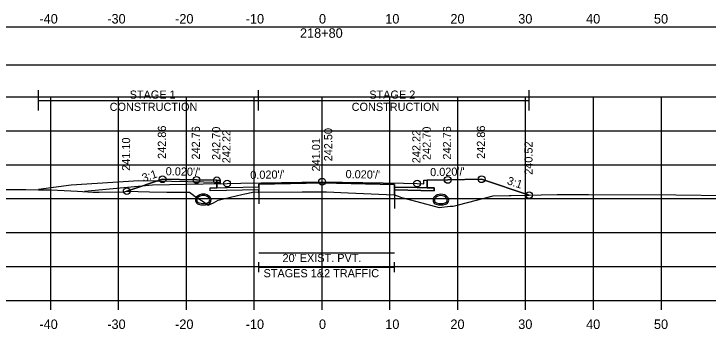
# Model space of a CAD drawing. Extents: x 1369627 to 1374022, y 380035 to 398173.
# Drawn here: x 1372053.1 to 1372155.4, y 384202 to 384248.4 of the extents above; entities that cross this region are included whole.
import ezdxf

# ---------------------------------------------------------------- set-up
doc = ezdxf.new("R2010")
doc.units = 0
for name, color, linetype in [('Default', 7, 'Continuous'), ('R_Alt Surface', 7, 'Continuous'), ('R_Axis', 7, 'Continuous'), ('R_Axis Annot', 7, 'Continuous'), ('R_Drive', 7, 'Continuous'), ('R_Exist Surface', 7, 'Continuous'), ('R_Fin Surface', 7, 'Continuous'), ('R_Grid', 7, 'Continuous'), ('R_MOT', 7, 'Continuous'), ('R_No Plot', 7, 'Continuous'), ('R_Water', 7, 'Continuous'), ('R_Xsect Elev', 7, 'Continuous'), ('R_Xsect Slope', 7, 'Continuous'), ('T_Vehicle Path Lt Minor', 7, 'Continuous'), ('T_Vehicle Path Rt', 7, 'Continuous')]:
    doc.layers.add(name, color=color, linetype=linetype)

msp = doc.modelspace()

# ---------------------------------------------------------------- linework, layer by layer
at = {"layer": 'Default'}
for p, q in [((1372089.2, 384210.33), (1372089.2, 384211.83)), ((1372089.2, 384211.08), (1372109.2, 384211.08)), ((1372109.2, 384210.33), (1372109.2, 384211.83))]:
    msp.add_line(p, q, dxfattribs=at)
msp.add_lwpolyline([(1371948.53, 384240.92), (1372248.53, 384240.92), (1372248.53, 384246.44), (1371948.53, 384246.44)], close=True, dxfattribs=at)
at = {"layer": 'R_Alt Surface'}
msp.add_lwpolyline([(1372083.03, 384223.88), (1372083.03, 384222.78), (1372084.53, 384222.81), (1372089.2, 384222.9), (1372089.2, 384223.32), (1372098.53, 384223.51), (1372109.2, 384223.29), (1372109.2, 384222.88), (1372112.53, 384222.81), (1372114.03, 384222.78), (1372114.03, 384223.88)], dxfattribs=at)
for points in [[(1372082.03, 384222.76), (1372083.03, 384222.78), (1372084.53, 384222.81), (1372089.2, 384222.9), (1372089.2, 384222.49), (1372082.03, 384222.34)], [(1372115.03, 384222.76), (1372114.03, 384222.78), (1372112.53, 384222.81), (1372109.2, 384222.88), (1372109.2, 384222.46), (1372115.03, 384222.34)]]:
    msp.add_lwpolyline(points, close=True, dxfattribs=at)
at = {"layer": 'R_Axis'}
for p, q in [((1371948.53, 384206.18), (1372248.53, 384206.18)), ((1372058.53, 384204.78), (1372058.53, 384206.18)), ((1372068.53, 384204.78), (1372068.53, 384206.18)), ((1372078.53, 384204.78), (1372078.53, 384206.18)), ((1372088.53, 384204.78), (1372088.53, 384206.18)), ((1372098.53, 384204.78), (1372098.53, 384206.18)), ((1372108.53, 384204.78), (1372108.53, 384206.18)), ((1372118.53, 384204.78), (1372118.53, 384206.18)), ((1372128.53, 384204.78), (1372128.53, 384206.18)), ((1372138.53, 384204.78), (1372138.53, 384206.18)), ((1372148.53, 384204.78), (1372148.53, 384206.18))]:
    msp.add_line(p, q, dxfattribs=at)
at = {"layer": 'R_Drive'}
for points in [[(1372071.53, 384223.79), (1372061.55, 384223.19), (1372056.71, 384222.51)], [(1372083.53, 384223.38), (1372083.53, 384223.55), (1372071.53, 384223.79)]]:
    msp.add_lwpolyline(points, dxfattribs=at)
at = {"layer": 'R_Exist Surface'}
msp.add_lwpolyline([(1372051.82, 384222.54), (1372054.89, 384222.54), (1372058.53, 384222.47), (1372062.46, 384222.28), (1372064.72, 384222.16), (1372065.06, 384222.14), (1372065.68, 384222.13), (1372068.72, 384222.17), (1372069.26, 384222.14), (1372069.72, 384222.28), (1372073.11, 384222.21), (1372075.64, 384222.14), (1372079, 384222.16), (1372080.22, 384221.22), (1372080.74, 384220.89), (1372080.84, 384220.85), (1372081.72, 384220.23), (1372082.52, 384220.56), (1372083.2, 384220.96), (1372085.02, 384221.4), (1372086.68, 384221.81), (1372087.13, 384221.91), (1372087.38, 384221.94), (1372088.54, 384222.18), (1372089.07, 384222.13), (1372095.57, 384222.17), (1372099.2, 384222.19), (1372102.38, 384222.05), (1372109.14, 384221.74), (1372109.72, 384221.55), (1372110.25, 384221.33), (1372112.51, 384220.75), (1372115.78, 384219.89), (1372117.42, 384220.05), (1372117.86, 384220.09), (1372118.61, 384220.28), (1372123.72, 384221.6), (1372133.19, 384221.78), (1372135.08, 384221.81), (1372137.8, 384221.78), (1372150.68, 384221.74), (1372158.16, 384221.63)], dxfattribs=at)
at = {"layer": 'R_Fin Surface'}
msp.add_lwpolyline([(1372069.74, 384222.28), (1372075.02, 384224.04), (1372080.02, 384223.94), (1372083.02, 384223.88), (1372083.52, 384223.88), (1372083.53, 384223.38), (1372084.53, 384223.4), (1372086.53, 384223.44), (1372098.53, 384223.68), (1372110.53, 384223.44), (1372112.53, 384223.4), (1372113.53, 384223.38), (1372113.54, 384223.88), (1372114.04, 384223.88), (1372117.04, 384223.94), (1372122.04, 384224.04), (1372129.05, 384221.7)], dxfattribs=at)
at = {"layer": 'R_Grid'}
for p, q in [((1371948.53, 384236.18), (1372248.53, 384236.18)), ((1372058.53, 384206.18), (1372058.53, 384236.18)), ((1372068.53, 384206.18), (1372068.53, 384236.18)), ((1372078.53, 384206.18), (1372078.53, 384236.18)), ((1372088.53, 384206.18), (1372088.53, 384236.18)), ((1372098.53, 384206.18), (1372098.53, 384236.18)), ((1372108.53, 384206.18), (1372108.53, 384236.18)), ((1372118.53, 384206.18), (1372118.53, 384236.18)), ((1372128.53, 384206.18), (1372128.53, 384236.18)), ((1372138.53, 384206.18), (1372138.53, 384236.18)), ((1372148.53, 384206.18), (1372148.53, 384236.18)), ((1371948.53, 384231.18), (1372248.53, 384231.18)), ((1371948.53, 384226.18), (1372248.53, 384226.18)), ((1371948.53, 384221.18), (1372248.53, 384221.18)), ((1371948.53, 384216.18), (1372248.53, 384216.18)), ((1371948.53, 384211.18), (1372248.53, 384211.18)), ((1371948.53, 384206.18), (1372248.53, 384206.18))]:
    msp.add_line(p, q, dxfattribs=at)
at = {"layer": 'R_MOT'}
for p, q in [((1372056.71, 384234.15), (1372056.71, 384237.15)), ((1372089.15, 384234.15), (1372089.15, 384237.15)), ((1372129.05, 384234.15), (1372129.05, 384237.15)), ((1372056.71, 384235.65), (1372129.05, 384235.65))]:
    msp.add_line(p, q, dxfattribs=at)
at = {"layer": 'R_No Plot'}
for p, q in [((1372083.53, 384223.38), (1372073.53, 384223.18)), ((1372073.53, 384223.18), (1372063.53, 384222.22))]:
    msp.add_line(p, q, dxfattribs=at)
msp.add_lwpolyline([(1372089.2, 384213.19), (1372109.2, 384213.19)], dxfattribs=at)
for centre in [(1372075.02, 384224.04), (1372080.02, 384223.94), (1372083.02, 384223.88), (1372117.04, 384223.94), (1372122.04, 384224.04), (1372084.53, 384223.4), (1372098.53, 384223.68), (1372112.53, 384223.4), (1372069.74, 384222.28), (1372129.05, 384221.7)]:
    msp.add_circle(centre, 0.5, dxfattribs=at)
at = {"layer": 'R_Water'}
for centre, radius, start, end in [((1372080.51, 384220.99), 0.646, 136.3515, 253.9529), ((1372081.02, 384220.5), 1.35, 43.6485, 136.3515), ((1372080.51, 384220.99), 0.438, 136.3515, 253.9529), ((1372081.02, 384220.5), 1.15, 43.6485, 136.3515), ((1372081.53, 384220.99), 0.438, 286.0471, 43.6485), ((1372081.53, 384220.99), 0.646, 286.0471, 43.6485), ((1372115.53, 384220.97), 0.646, 136.3515, 253.9529), ((1372116.04, 384220.48), 1.35, 43.6485, 136.3515), ((1372115.53, 384220.97), 0.438, 136.3515, 253.9529), ((1372116.04, 384220.48), 1.15, 43.6485, 136.3515), ((1372116.55, 384220.97), 0.438, 286.0471, 43.6485), ((1372116.55, 384220.97), 0.646, 286.0471, 43.6485), ((1372081.02, 384222.77), 2.5, 253.9529, 286.0471), ((1372081.02, 384222.77), 2.29, 253.9529, 286.0471), ((1372116.04, 384222.75), 2.5, 253.9529, 286.0471), ((1372116.04, 384222.75), 2.29, 253.9529, 286.0471)]:
    msp.add_arc(centre, radius, start, end, dxfattribs=at)
at = {"layer": 'R_Xsect Elev'}
msp.add_line((1372098.53, 384222.19), (1372098.53, 384232.19), dxfattribs=at)
at = {"layer": 'T_Vehicle Path Lt Minor'}
for p, q in [((1372069.74, 384222.28), (1372074.11, 384223.74)), ((1372074.11, 384223.74), (1372071.53, 384223.79))]:
    msp.add_line(p, q, dxfattribs=at)
for points in [[(1372071.53, 384223.79), (1372061.55, 384223.19), (1372056.71, 384222.51)], [(1372056.71, 384222.51), (1372056.71, 384222.5)], [(1372056.71, 384222.5), (1372058.53, 384222.47), (1372062.46, 384222.28), (1372064.72, 384222.16), (1372065.06, 384222.14), (1372065.68, 384222.13), (1372068.72, 384222.17), (1372069.26, 384222.14), (1372069.72, 384222.28), (1372069.74, 384222.28)]]:
    msp.add_lwpolyline(points, dxfattribs=at)
at = {"layer": 'T_Vehicle Path Rt'}
for p, q in [((1372083.03, 384222.78), (1372083.03, 384223.88)), ((1372089.2, 384223.32), (1372089.2, 384220.44)), ((1372109.2, 384223.29), (1372109.2, 384219.72)), ((1372114.04, 384223.88), (1372114.03, 384222.78)), ((1372089.2, 384222.13), (1372089.2, 384222.49)), ((1372109.2, 384222.46), (1372109.2, 384222.88)), ((1372109.2, 384222.46), (1372109.2, 384221.73)), ((1372109.2, 384221.73), (1372109.2, 384222.46))]:
    msp.add_line(p, q, dxfattribs=at)
for points in [[(1372083.03, 384223.88), (1372083.02, 384223.88), (1372080.02, 384223.94), (1372075.02, 384224.04), (1372069.74, 384222.28)], [(1372109.2, 384222.88), (1372109.2, 384223.29), (1372098.53, 384223.51), (1372089.2, 384223.32), (1372089.2, 384222.9)], [(1372129.05, 384221.7), (1372122.04, 384224.04), (1372117.04, 384223.94), (1372114.04, 384223.88)], [(1372069.74, 384222.28), (1372073.11, 384222.21), (1372075.64, 384222.14), (1372079, 384222.16), (1372080.22, 384221.22), (1372080.74, 384220.89), (1372080.84, 384220.85), (1372081.72, 384220.23), (1372082.52, 384220.56), (1372083.2, 384220.96), (1372085.02, 384221.4), (1372086.68, 384221.81), (1372087.13, 384221.91), (1372087.38, 384221.94), (1372088.54, 384222.18), (1372089.07, 384222.13), (1372089.2, 384222.13)], [(1372089.2, 384222.49), (1372082.03, 384222.34), (1372082.03, 384222.76), (1372083.03, 384222.78)], [(1372089.2, 384222.9), (1372089.2, 384222.49), (1372089.2, 384222.13)], [(1372114.03, 384222.78), (1372115.03, 384222.76), (1372115.03, 384222.34), (1372109.2, 384222.46)], [(1372089.2, 384222.13), (1372095.57, 384222.17), (1372099.2, 384222.19), (1372102.38, 384222.05), (1372109.14, 384221.74), (1372109.2, 384221.73)], [(1372109.2, 384221.73), (1372109.72, 384221.55), (1372110.25, 384221.33), (1372112.51, 384220.75), (1372115.78, 384219.89), (1372117.42, 384220.05), (1372117.86, 384220.09), (1372118.61, 384220.28), (1372123.72, 384221.6), (1372129.05, 384221.7)]]:
    msp.add_lwpolyline(points, dxfattribs=at)

# ---------------------------------------------------------------- texts
at = {"layer": 'R_Axis Annot'}
for s, height, p in [('-40', 1.4, (1372056.87, 384246.98)), ('-30', 1.4, (1372066.87, 384246.98)), ('-20', 1.4, (1372076.87, 384246.98)), ('-10', 1.4, (1372087.27, 384246.98)), ('0', 1.4, (1372098.07, 384246.98)), ('10', 1.4, (1372107.84, 384246.98)), ('20', 1.4, (1372117.44, 384246.98)), ('30', 1.4, (1372127.44, 384246.98)), ('40', 1.4, (1372137.44, 384246.98)), ('50', 1.4, (1372147.44, 384246.98)), ('218+80', 1.4, (1372095.27, 384244.88)), ("20' EXIST. PVT.", 1.2, (1372092.7, 384211.84)), ('STAGES 1&2 TRAFFIC', 1.2, (1372089.9, 384209.6)), ('-40', 1.4, (1372056.87, 384201.98)), ('-30', 1.4, (1372066.87, 384201.98)), ('-20', 1.4, (1372076.87, 384201.98)), ('-10', 1.4, (1372087.27, 384201.98)), ('0', 1.4, (1372098.07, 384201.98)), ('10', 1.4, (1372107.84, 384201.98)), ('20', 1.4, (1372117.44, 384201.98)), ('30', 1.4, (1372127.44, 384201.98)), ('40', 1.4, (1372137.44, 384201.98)), ('50', 1.4, (1372147.44, 384201.98))]:
    msp.add_text(s, height=height, dxfattribs=at).set_placement(p)
at = {"layer": 'R_MOT'}
for s, p in [('STAGE 1', (1372070.17, 384235.91)), ('STAGE 2', (1372105.49, 384235.91)), ('CONSTRUCTION', (1372067.22, 384234.11)), ('CONSTRUCTION', (1372102.89, 384234.11))]:
    msp.add_text(s, height=1.2, dxfattribs=at).set_placement(p)
at = {"layer": 'R_Xsect Elev'}
for s, p in [('242.86', (1372075.52, 384227.04)), ('242.76', (1372080.52, 384226.94)), ('242.70', (1372083.52, 384226.88)), ('242.50', (1372100.03, 384226.68)), ('242.70', (1372114.54, 384226.88)), ('242.76', (1372117.54, 384226.94)), ('242.86', (1372122.54, 384227.04)), ('242.22', (1372085.03, 384226.4)), ('242.22', (1372113.03, 384226.4)), ('241.10', (1372070.24, 384225.28)), ('241.01', (1372098.23, 384225.19)), ('240.52', (1372129.55, 384224.7))]:
    msp.add_text(s, height=1.2, rotation=90, dxfattribs=at).set_placement(p)
at = {"layer": 'R_Xsect Slope'}
for s, rotation, p in [('3:1', 18.4332, (1372072.22, 384223.63)), ("0.020'/'", 358.8542, (1372075.47, 384224.63)), ("0.020'/'", 1.1458, (1372087.96, 384224.07)), ("0.020'/'", 358.8542, (1372101.98, 384224.21)), ("0.020'/'", 1.1458, (1372114.47, 384224.49)), ('3:1', 341.5668, (1372125.7, 384223.34))]:
    msp.add_text(s, height=1.2, rotation=rotation, dxfattribs=at).set_placement(p)

doc.saveas('drawing.dxf')
